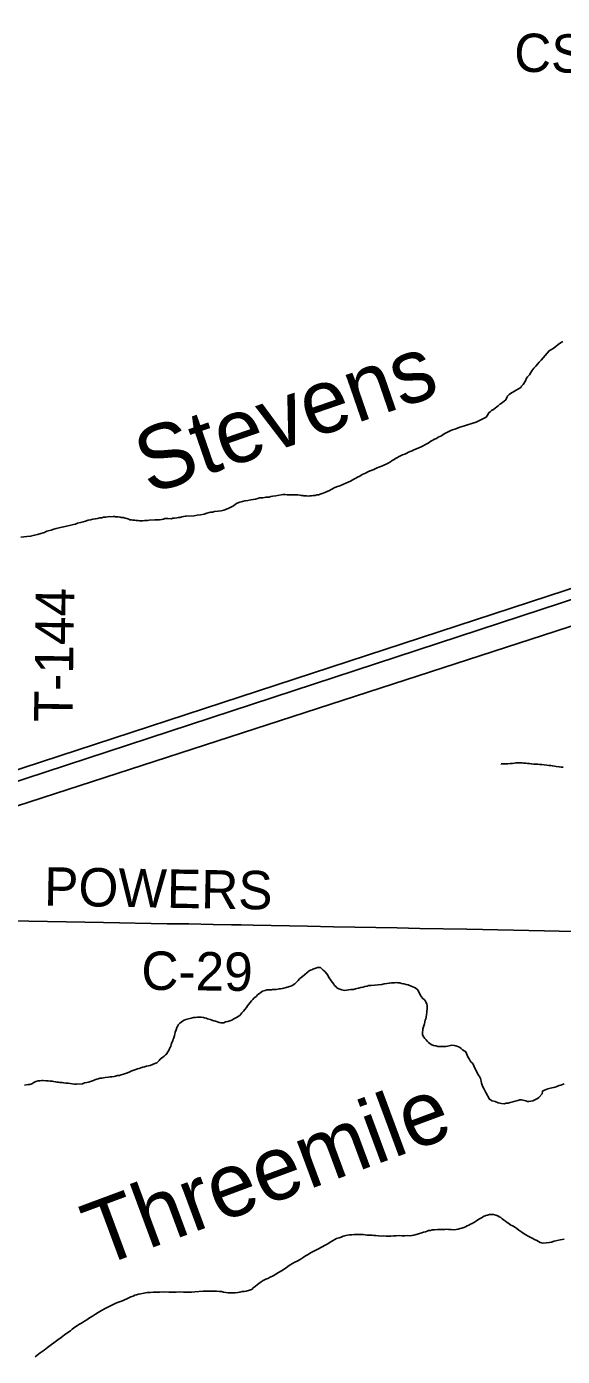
# Model space of a CAD drawing. Extents: x 2.1 to 73.9, y 4 to 26.
# Drawn here: x 46.644 to 47.04, y 21.507 to 22.49 of the extents above; entities that cross this region are included whole.
import ezdxf

# ---------------------------------------------------------------- set-up
doc = ezdxf.new("R2010")
doc.units = 0
for name, color, linetype in [('GM_X_County_Road', 7, 'Continuous'), ('GM_X_County_Road_Text', 7, 'Continuous'), ('GM_X_Minor_River', 7, 'Continuous'), ('GM_X_Minor_River_Text', 7, 'Continuous'), ('GM_X_Rail_Line', 7, 'Continuous'), ('GM_X_Rail_Line_Text', 7, 'Continuous'), ('GM_X_Township_Road_Text', 7, 'Continuous'), ('GM_X_US_Route', 7, 'Continuous')]:
    doc.layers.add(name, color=color, linetype=linetype)

msp = doc.modelspace()

# ---------------------------------------------------------------- linework, layer by layer
at = {"layer": 'GM_X_County_Road'}
msp.add_lwpolyline([(46.62643, 21.82894), (46.64533, 21.8286), (46.70065, 21.82762), (46.74758, 21.8267), (46.76374, 21.82648), (46.78177, 21.82614), (46.79513, 21.82592), (46.80228, 21.8258), (46.81129, 21.82562), (46.85138, 21.82476), (46.87065, 21.82441), (46.91758, 21.82356), (46.93434, 21.82313), (46.96916, 21.82257), (47.02666, 21.82144), (47.07017, 21.82053), (47.10373, 21.8198), (47.12046, 21.81944)], dxfattribs=at)
at = {"layer": 'GM_X_Minor_River'}
for points in [[(47.04026, 22.25678), (47.03853, 22.25587), (47.0368, 22.25478), (47.03504, 22.25311), (47.03292, 22.25184), (47.03138, 22.25074), (47.03003, 22.25001), (47.02866, 22.24834), (47.02709, 22.24648), (47.02553, 22.24481), (47.02416, 22.24314), (47.02279, 22.24165), (47.02143, 22.24017), (47.02025, 22.23868), (47.01869, 22.2372), (47.0181, 22.23627), (47.01731, 22.23515), (47.01652, 22.23403), (47.01553, 22.23234), (47.01416, 22.23067), (47.01319, 22.22975), (47.01257, 22.22786), (47.01079, 22.22506), (47.00962, 22.22395), (47.00903, 22.22302), (47.00748, 22.22192), (47.00556, 22.22102), (47.0044, 22.22028), (47.00325, 22.21956), (47.00228, 22.21901), (47.00054, 22.21773), (46.99918, 22.21643), (46.99878, 22.21549), (46.99798, 22.2138), (46.99681, 22.21269), (46.99584, 22.21196), (46.99468, 22.21104), (46.99371, 22.21049), (46.99236, 22.20939), (46.99139, 22.20866), (46.99023, 22.20773), (46.98887, 22.20663), (46.98752, 22.20591), (46.98655, 22.20498), (46.98558, 22.20425), (46.98439, 22.20238), (46.98341, 22.20107), (46.9761, 22.19727), (46.97361, 22.19658), (46.97227, 22.19604), (46.97055, 22.19552), (46.96902, 22.19518), (46.96749, 22.19465), (46.96576, 22.19412), (46.96404, 22.19359), (46.96231, 22.19288), (46.96021, 22.19217), (46.95848, 22.19165), (46.95733, 22.19111), (46.95598, 22.19038), (46.95445, 22.18966), (46.95348, 22.18912), (46.95233, 22.18858), (46.95137, 22.18803), (46.9504, 22.1873), (46.94925, 22.18676), (46.94809, 22.18622), (46.94674, 22.1853), (46.9454, 22.18477), (46.94405, 22.18404), (46.9427, 22.18313), (46.94058, 22.18185), (46.93865, 22.18076), (46.93692, 22.17986), (46.93538, 22.17895), (46.93365, 22.17823), (46.93192, 22.17752), (46.93, 22.1768), (46.92866, 22.17608), (46.92731, 22.17554), (46.92597, 22.17501), (46.92482, 22.17447)], [(46.92482, 22.17447), (46.92328, 22.17375), (46.92155, 22.17303), (46.92021, 22.1725), (46.91906, 22.17196), (46.91751, 22.17105), (46.91655, 22.1705), (46.91539, 22.16977), (46.91404, 22.16886), (46.91269, 22.16794), (46.91115, 22.16703), (46.90961, 22.16631), (46.90788, 22.1656), (46.90692, 22.16505), (46.90404, 22.16399), (46.90289, 22.16345), (46.90154, 22.16272), (46.90001, 22.16219), (46.89847, 22.16147), (46.89656, 22.16076), (46.89424, 22.15949), (46.89175, 22.1586), (46.89002, 22.15751), (46.88828, 22.1566), (46.88713, 22.15587), (46.88578, 22.15515), (46.88443, 22.15442), (46.88308, 22.1537), (46.88155, 22.15298), (46.87963, 22.15227), (46.87751, 22.15118), (46.87521, 22.15029), (46.87291, 22.1494), (46.87118, 22.14868), (46.86945, 22.14778), (46.86772, 22.14687), (46.86599, 22.14597), (46.86426, 22.14525), (46.86292, 22.14472), (46.86158, 22.14437), (46.85966, 22.14366), (46.85833, 22.1435), (46.85718, 22.14315), (46.85566, 22.143), (46.85432, 22.14285), (46.85337, 22.14287), (46.85242, 22.14271), (46.85071, 22.14275), (46.84976, 22.14277), (46.84881, 22.1428), (46.84787, 22.14301), (46.84692, 22.14304), (46.84579, 22.14326), (46.84427, 22.14348), (46.84294, 22.14352), (46.84124, 22.14356), (46.83991, 22.1436), (46.83877, 22.14362), (46.83763, 22.14365), (46.83649, 22.14368), (46.83497, 22.14372), (46.83307, 22.14377), (46.82792, 22.14295), (46.82583, 22.14263), (46.8243, 22.14228), (46.82296, 22.14194), (46.82163, 22.14178), (46.82068, 22.14181), (46.81973, 22.14164), (46.81839, 22.14149), (46.81687, 22.14134), (46.81592, 22.14136), (46.81458, 22.14082), (46.81305, 22.14048), (46.81114, 22.14015), (46.80942, 22.13982), (46.80733, 22.13949), (46.80504, 22.13917), (46.80332, 22.13864), (46.80141, 22.13812), (46.79949, 22.13741), (46.79814, 22.13668), (46.79678, 22.13558), (46.79524, 22.13467), (46.79313, 22.13377), (46.79159, 22.13305), (46.78967, 22.13234), (46.78757, 22.13183), (46.78529, 22.13151), (46.78262, 22.13119), (46.78109, 22.13085), (46.77976, 22.1307), (46.7788, 22.13053), (46.77689, 22.13001), (46.77497, 22.1293), (46.7723, 22.1288), (46.76982, 22.12848), (46.76754, 22.12816), (46.76183, 22.12792), (46.76088, 22.12776), (46.75974, 22.1276)], [(46.75974, 22.1276), (46.7584, 22.12725), (46.75706, 22.12691), (46.75573, 22.12675), (46.75477, 22.12659), (46.75306, 22.12644), (46.75192, 22.12628), (46.75096, 22.12592), (46.74849, 22.12599), (46.74697, 22.12602), (46.74602, 22.12605), (46.74488, 22.1257), (46.74354, 22.12535), (46.74201, 22.1252), (46.7403, 22.12505), (46.73859, 22.1251), (46.73441, 22.12482), (46.73307, 22.12467), (46.73212, 22.12469), (46.73098, 22.12453), (46.72965, 22.12438), (46.72851, 22.12441), (46.72718, 22.12444), (46.72605, 22.12466), (46.72472, 22.12469), (46.72358, 22.12491), (46.72225, 22.12495), (46.72112, 22.12516), (46.72017, 22.12519), (46.71923, 22.12559), (46.71791, 22.126), (46.71659, 22.12642), (46.71508, 22.12684), (46.71376, 22.12687), (46.71281, 22.12708), (46.71149, 22.12731), (46.71054, 22.12733), (46.70959, 22.12736), (46.70865, 22.12757), (46.7077, 22.12759), (46.70598, 22.12745), (46.70484, 22.12748), (46.70351, 22.12732), (46.70237, 22.12716), (46.70065, 22.12701), (46.69932, 22.12667), (46.69779, 22.12652), (46.69607, 22.12618), (46.69455, 22.12584), (46.69264, 22.12551), (46.69092, 22.12517), (46.6892, 22.12484), (46.68729, 22.12412), (46.68556, 22.1236), (46.68365, 22.12308), (46.68136, 22.12257), (46.67983, 22.12204), (46.67849, 22.12169), (46.67734, 22.12134), (46.67218, 22.12014), (46.66989, 22.11963), (46.66779, 22.1193), (46.66569, 22.11879), (46.66378, 22.11827), (46.66186, 22.11755), (46.65976, 22.11704), (46.6588, 22.11668), (46.65784, 22.11614), (46.65688, 22.11578), (46.65592, 22.11543), (46.6542, 22.1149), (46.6519, 22.1142), (46.64961, 22.11369), (46.64866, 22.11352), (46.64674, 22.113), (46.64389, 22.11288), (46.63951, 22.11223)], [(47.00551, 21.94546), (47.00437, 21.9453), (47.00284, 21.94515), (47.00113, 21.945), (46.99942, 21.94486), (46.99809, 21.9447), (46.99695, 21.94473), (46.99581, 21.94476), (46.99448, 21.94479), (46.99448, 21.94479), (46.99448, 21.94479)], [(47.04038, 21.94228), (47.03886, 21.94232), (47.03735, 21.94255), (47.03526, 21.9428), (47.03394, 21.94302), (47.03243, 21.94325), (47.03129, 21.94347), (47.02978, 21.9437), (47.02826, 21.94374), (47.02637, 21.94397), (47.02466, 21.94421), (47.02296, 21.94425), (47.02163, 21.94448), (47.0203, 21.94451), (47.01878, 21.94455), (47.01689, 21.94479), (47.01557, 21.94501), (47.01405, 21.94505), (47.01272, 21.94527), (47.01121, 21.94531), (47.01007, 21.94553), (47.00893, 21.94556), (47.00798, 21.94559), (47.00685, 21.94562), (47.00551, 21.94546)], [(46.75116, 21.73888), (46.75177, 21.7402), (46.75217, 21.74133), (46.75258, 21.74227), (46.753, 21.74415), (46.75322, 21.7451), (46.75364, 21.74661), (46.75425, 21.7483), (46.75486, 21.75), (46.75546, 21.75112), (46.75606, 21.75224), (46.75703, 21.75317), (46.75896, 21.75464), (46.76031, 21.75536), (46.76146, 21.7559), (46.76548, 21.75694), (46.76701, 21.75728), (46.76853, 21.75743), (46.77005, 21.75758), (46.77138, 21.75755), (46.77271, 21.75752), (46.77441, 21.75728), (46.77536, 21.75707), (46.77649, 21.75685), (46.77743, 21.75645), (46.77856, 21.75604), (46.7797, 21.75582), (46.78064, 21.75541), (46.78214, 21.755), (46.78346, 21.75458), (46.78478, 21.75417), (46.7861, 21.75376), (46.78724, 21.75354), (46.78856, 21.7535), (46.78951, 21.75348), (46.79067, 21.75421), (46.79258, 21.75454), (46.79392, 21.75489), (46.79545, 21.75542), (46.79699, 21.75633), (46.79796, 21.75687), (46.7993, 21.7576), (46.80046, 21.75833), (46.80142, 21.75887), (46.80221, 21.7598), (46.8028, 21.76074), (46.80416, 21.76203), (46.80514, 21.76334), (46.80632, 21.76483), (46.80711, 21.76595), (46.81005, 21.76967), (46.81103, 21.77078), (46.81181, 21.77171), (46.81336, 21.773), (46.81472, 21.7743), (46.81589, 21.77522), (46.81705, 21.77614), (46.81802, 21.77687), (46.82012, 21.77739), (46.82127, 21.77774), (46.82222, 21.77771), (46.82336, 21.77787), (46.82469, 21.77784), (46.82564, 21.77801), (46.82659, 21.77798), (46.8283, 21.77813), (46.82945, 21.77829), (46.8304, 21.77845), (46.83155, 21.77862), (46.83269, 21.77878), (46.83403, 21.77912), (46.83556, 21.77946), (46.83805, 21.78035), (46.83977, 21.78087), (46.84092, 21.78141), (46.84208, 21.78214), (46.84345, 21.78382), (46.84442, 21.78474), (46.84559, 21.78585), (46.84676, 21.78696), (46.84773, 21.7877), (46.84908, 21.7888), (46.85258, 21.79175), (46.85354, 21.7923), (46.8545, 21.79265), (46.85546, 21.79301), (46.85757, 21.7939), (46.85891, 21.79425), (46.86005, 21.79441), (46.861, 21.79439), (46.86211, 21.79341), (46.86304, 21.79243), (46.86416, 21.79146), (46.86582, 21.7897), (46.86673, 21.78816), (46.86727, 21.78701), (46.86819, 21.78566), (46.86892, 21.7845), (46.86983, 21.78314), (46.87076, 21.78198), (46.8713, 21.78102)], [(46.8713, 21.78102), (46.87223, 21.78023), (46.87316, 21.77926), (46.87447, 21.77866), (46.87541, 21.77825), (46.87673, 21.77784), (46.87767, 21.77763), (46.87881, 21.77741), (46.88014, 21.77756), (46.88185, 21.77771), (46.88338, 21.77805), (46.88548, 21.77819), (46.887, 21.77853), (46.88796, 21.77888), (46.8891, 21.77904), (46.89083, 21.77957), (46.89255, 21.77991), (46.89388, 21.78025), (46.89541, 21.78059), (46.89675, 21.78094), (46.89846, 21.78108), (46.90627, 21.78183), (46.90818, 21.78216), (46.91008, 21.7825), (46.91199, 21.78283), (46.91351, 21.78298), (46.91465, 21.78295), (46.91561, 21.78311), (46.91713, 21.78326), (46.91826, 21.78305), (46.91959, 21.78301), (46.92091, 21.7826), (46.92261, 21.78218), (46.92431, 21.78175), (46.92582, 21.78152), (46.92808, 21.78052), (46.92921, 21.78011), (46.93052, 21.7795), (46.93164, 21.77871), (46.93295, 21.77773), (46.93493, 21.77369), (46.9364, 21.77157), (46.93789, 21.77039), (46.93862, 21.76942), (46.93917, 21.76846), (46.93971, 21.7673), (46.93987, 21.76616), (46.93985, 21.76502), (46.93981, 21.76369), (46.93958, 21.76218), (46.93956, 21.76104), (46.93933, 21.75953), (46.93909, 21.75763), (46.93887, 21.75631), (46.93846, 21.75537), (46.93825, 21.75424), (46.93802, 21.75272), (46.93678, 21.74896), (46.93657, 21.74782), (46.93654, 21.74687), (46.93633, 21.74593), (46.93649, 21.7446), (46.93739, 21.74286), (46.93813, 21.7419), (46.93905, 21.74092), (46.93979, 21.73995), (46.9409, 21.73879), (46.94276, 21.73741), (46.94464, 21.7366), (46.94635, 21.73637), (46.94785, 21.73595), (46.94937, 21.73591), (46.9507, 21.73588), (46.95222, 21.73584), (46.95374, 21.73599), (46.95489, 21.73615), (46.95623, 21.73649), (46.95813, 21.73683), (46.95984, 21.73678), (46.96097, 21.73637), (46.96379, 21.73535), (46.96491, 21.73456), (46.96603, 21.73358), (46.96715, 21.7328), (46.96846, 21.732), (46.96899, 21.73066), (46.96989, 21.72836), (46.97099, 21.72681), (46.97171, 21.72546), (46.97245, 21.72449), (46.97375, 21.72332), (46.97447, 21.72178), (46.97518, 21.71987), (46.97609, 21.71832), (46.97681, 21.71641), (46.97791, 21.71486), (46.97864, 21.71389), (46.97936, 21.71235), (46.97953, 21.7114), (46.97969, 21.71025), (46.98004, 21.70892)], [(46.64231, 21.70747), (46.64479, 21.70778), (46.64612, 21.70794), (46.64765, 21.70828), (46.649, 21.70939), (46.65054, 21.71011), (46.65226, 21.71063), (46.65359, 21.7106), (46.65493, 21.71076), (46.65607, 21.71073), (46.65815, 21.71067), (46.65967, 21.71064), (46.66119, 21.71041), (46.6627, 21.71037), (46.66365, 21.71015), (46.66516, 21.70993), (46.66611, 21.70971), (46.66724, 21.70949), (46.66837, 21.70927), (46.67008, 21.70923), (46.67122, 21.70901), (46.67274, 21.70897), (46.67444, 21.70874), (46.67595, 21.70851), (46.67747, 21.70847), (46.67917, 21.70824), (46.68069, 21.7082), (46.68507, 21.70847), (46.6866, 21.709), (46.68832, 21.70934), (46.68927, 21.7095), (46.69023, 21.70986), (46.69176, 21.71039), (46.6931, 21.71073), (46.69425, 21.71128), (46.6956, 21.71181), (46.69675, 21.71216), (46.69808, 21.71251), (46.69942, 21.71266), (46.70056, 21.71282), (46.70189, 21.71298), (46.70399, 21.71331), (46.70551, 21.71346), (46.70685, 21.71361), (46.70837, 21.71377), (46.70952, 21.71412), (46.71086, 21.71446), (46.71238, 21.71461), (46.71372, 21.71496), (46.71544, 21.71548), (46.71755, 21.71619), (46.71947, 21.7169), (46.72158, 21.71799), (46.72388, 21.71869), (46.72561, 21.7194), (46.72694, 21.71975), (46.7281, 21.72029), (46.72962, 21.72063), (46.73096, 21.72098), (46.7323, 21.72132), (46.73383, 21.72166), (46.73498, 21.72201), (46.73862, 21.72344), (46.73996, 21.72398), (46.74172, 21.72564), (46.7425, 21.72657), (46.74347, 21.72731), (46.74443, 21.72804), (46.7454, 21.72878), (46.74638, 21.72989), (46.74735, 21.73062), (46.74795, 21.73175), (46.74893, 21.73305), (46.74973, 21.73493), (46.75033, 21.73587), (46.75074, 21.73737), (46.75116, 21.73888)], [(46.98004, 21.70892), (46.98057, 21.70738), (46.98129, 21.70566), (46.98202, 21.7045), (46.98318, 21.70196)], [(47.02477, 21.70105), (47.02509, 21.70301), (47.02663, 21.70373), (47.02778, 21.70408), (47.02912, 21.70462), (47.03199, 21.7053), (47.03333, 21.70565), (47.03447, 21.706), (47.03562, 21.70635), (47.03754, 21.70706), (47.03869, 21.70741), (47.03984, 21.70795), (47.04118, 21.7083)], [(46.98318, 21.70196), (46.98607, 21.69691), (46.98794, 21.6959), (46.99002, 21.69526), (46.99247, 21.69441), (46.99492, 21.69376), (46.99682, 21.6937), (46.99836, 21.69403), (46.9997, 21.69417), (47.00124, 21.69469), (47.00315, 21.69501), (47.00488, 21.69552), (47.00699, 21.69602), (47.00834, 21.69655), (47.00967, 21.6965), (47.01062, 21.69628), (47.01175, 21.69605), (47.01289, 21.69582), (47.01402, 21.69541), (47.01497, 21.69537), (47.0165, 21.69551), (47.01803, 21.69584), (47.01996, 21.69673), (47.02132, 21.69745), (47.02248, 21.69817), (47.02477, 21.70105)], [(46.83003, 21.56894), (46.83216, 21.5702), (46.83489, 21.57201), (46.83683, 21.57328), (46.83859, 21.57455), (46.84034, 21.57564), (46.84208, 21.57653), (46.84382, 21.57742), (46.84596, 21.57868), (46.84809, 21.57995), (46.85003, 21.58121), (46.85197, 21.58229), (46.85372, 21.58337), (46.85508, 21.58428), (46.85702, 21.58516), (46.85818, 21.5857), (46.85953, 21.58641), (46.86438, 21.58911), (46.86632, 21.59018), (46.86826, 21.59145), (46.87, 21.59234), (46.87156, 21.59343), (46.87291, 21.59396), (46.87484, 21.59465), (46.87638, 21.59517), (46.87773, 21.5957), (46.87888, 21.59604), (46.87984, 21.59639), (46.88099, 21.59654), (46.88252, 21.59668), (46.88424, 21.59682), (46.88596, 21.59695), (46.88824, 21.59706), (46.89034, 21.59699), (46.89262, 21.59692), (46.89547, 21.59663), (46.89737, 21.59657), (46.89927, 21.5965), (46.9006, 21.59627), (46.90193, 21.59623), (46.90382, 21.59597), (46.90592, 21.5959), (46.90782, 21.59603), (46.90953, 21.59578), (46.91143, 21.59572), (46.91296, 21.59586), (46.91506, 21.59598), (46.91697, 21.59611), (46.91907, 21.59623), (46.92116, 21.59616), (46.92325, 21.59609), (46.92535, 21.59621), (46.92687, 21.59616), (46.92859, 21.59629), (46.93012, 21.59662), (46.93166, 21.59695), (46.93281, 21.59729), (46.93416, 21.59782), (46.93589, 21.59814), (46.93723, 21.59866), (46.93858, 21.599), (46.93993, 21.59953), (46.94089, 21.59987), (46.94223, 21.60002), (46.94357, 21.60036), (46.94529, 21.60049), (46.94739, 21.60061), (46.95292, 21.6008), (46.95387, 21.60096), (46.95558, 21.60072), (46.95767, 21.60065), (46.95958, 21.60058), (46.96129, 21.60072), (46.96283, 21.60105), (46.96417, 21.60138), (46.96551, 21.60172), (46.96705, 21.60224), (46.96821, 21.60277), (46.96938, 21.60349), (46.97073, 21.60402), (46.97189, 21.60455), (46.97324, 21.60526), (46.9748, 21.60616), (46.97636, 21.60725), (46.9781, 21.60834), (46.98004, 21.60941), (46.98159, 21.61031), (46.98314, 21.61102), (46.98448, 21.61136), (46.98583, 21.61169), (46.98755, 21.61182), (46.98888, 21.61178), (46.99058, 21.61134), (46.99208, 21.61072), (46.9932, 21.61011), (46.99433, 21.60951), (46.99525, 21.60871), (46.99637, 21.60792), (46.99767, 21.60692), (46.99897, 21.60593), (47.00028, 21.60512)], [(47.00028, 21.60512), (47.00177, 21.60393), (47.00364, 21.60311), (47.00477, 21.6025), (47.00607, 21.6015), (47.00774, 21.60012), (47.00979, 21.59872), (47.01221, 21.59692), (47.01502, 21.5955), (47.01745, 21.59428), (47.01933, 21.59345), (47.02083, 21.59264), (47.02214, 21.59184), (47.02345, 21.59122), (47.02458, 21.5908), (47.02552, 21.59058), (47.03011, 21.591), (47.03183, 21.59132), (47.03376, 21.59202), (47.03587, 21.59252), (47.03817, 21.59301), (47.04124, 21.59367)], [(46.64999, 21.50662), (46.6539, 21.50953), (46.65663, 21.51153), (46.65917, 21.51354), (46.66677, 21.51919), (46.66931, 21.521), (46.67185, 21.52301), (46.67418, 21.52465), (46.67612, 21.52573), (46.6775, 21.5272), (46.67945, 21.52866), (46.68139, 21.52974), (46.68237, 21.53046), (46.68373, 21.53137), (46.68508, 21.53209), (46.68645, 21.53299), (46.68819, 21.53408), (46.69014, 21.53534), (46.69247, 21.53679), (46.6946, 21.53805), (46.69675, 21.5395), (46.69907, 21.54075), (46.70179, 21.54238), (46.70373, 21.54345), (46.70585, 21.54433), (46.70779, 21.54541), (46.70972, 21.5463), (46.71165, 21.547), (46.71319, 21.54752), (46.71473, 21.54803), (46.71608, 21.54875), (46.71782, 21.54946), (46.71937, 21.55016), (46.72092, 21.55106), (46.72265, 21.55158), (46.72381, 21.55211), (46.72496, 21.55245), (46.7265, 21.55297), (46.72823, 21.55329), (46.73052, 21.5536), (46.73282, 21.55409), (46.7353, 21.5542), (46.7374, 21.55451), (46.73988, 21.55443), (46.74236, 21.55454), (46.74598, 21.55461), (46.74883, 21.55451), (46.75168, 21.55442), (46.75435, 21.55452), (46.75702, 21.55462), (46.75968, 21.55453), (46.76292, 21.55443), (46.76559, 21.55453), (46.76807, 21.55464), (46.77418, 21.5552), (46.77818, 21.55525), (46.78141, 21.55514), (46.78407, 21.55506), (46.78636, 21.55498), (46.78788, 21.55493), (46.78939, 21.5545), (46.7911, 21.55425), (46.7928, 21.55401), (46.79432, 21.55396), (46.79546, 21.55392), (46.79661, 21.55388), (46.79794, 21.55403), (46.79985, 21.55415), (46.80139, 21.55448), (46.80311, 21.55481), (46.80464, 21.55495), (46.80617, 21.55527), (46.8079, 21.5556), (46.80924, 21.55612), (46.81021, 21.55647), (46.8112, 21.55758), (46.81275, 21.55867), (46.81432, 21.56014), (46.81646, 21.56159), (46.81861, 21.56304), (46.82054, 21.56393), (46.82208, 21.56464), (46.82383, 21.56553), (46.82595, 21.56641), (46.82789, 21.56768), (46.83003, 21.56894)]]:
    msp.add_lwpolyline(points, dxfattribs=at)
at = {"layer": 'GM_X_Rail_Line'}
msp.add_lwpolyline([(46.37711, 21.82964), (47.12758, 22.0728), (48.07818, 22.38437), (48.43367, 22.49981), (48.47937, 22.5158), (48.52401, 22.53278), (48.5733, 22.55674), (48.61543, 22.57739), (48.65067, 22.59609), (48.67554, 22.61161), (48.7021, 22.62796), (48.72324, 22.64236), (48.75853, 22.66792)], dxfattribs=at)
at = {"layer": 'GM_X_US_Route'}
for points in [[(46.62768, 21.93743), (47.08264, 22.08622), (47.10318, 22.09317), (47.11781, 22.0986), (47.12901, 22.10337)], [(46.62747, 21.92885), (47.08509, 22.07887), (47.10671, 22.08602), (47.12143, 22.09145), (47.12869, 22.09431)]]:
    msp.add_lwpolyline(points, dxfattribs=at)

# ---------------------------------------------------------------- texts
at = {"layer": 'GM_X_County_Road_Text'}
for s, rotation, p in [('POWERS', 358.98658, (46.6565, 21.8401)), ('C-29', 359.31382, (46.72843, 21.77791))]:
    msp.add_text(s, height=0.028409, rotation=rotation, dxfattribs=at).set_placement(p)
at = {"layer": 'GM_X_Minor_River_Text'}
for s, rotation, p in [('Stevens', 19.04053, (46.73429, 22.14353)), ('Threemile', 20.37047, (46.69709, 21.57254))]:
    msp.add_text(s, height=0.04737, rotation=rotation, dxfattribs=at).set_placement(p)
at = {"layer": 'GM_X_Rail_Line_Text'}
msp.add_text('CSX', height=0.028314, rotation=358.93967, dxfattribs=at).set_placement((47.00398, 22.45632))
at = {"layer": 'GM_X_Township_Road_Text'}
msp.add_text('T-144', height=0.028409, rotation=89.17161, dxfattribs=at).set_placement((46.67759, 21.97541))

doc.saveas('drawing.dxf')
